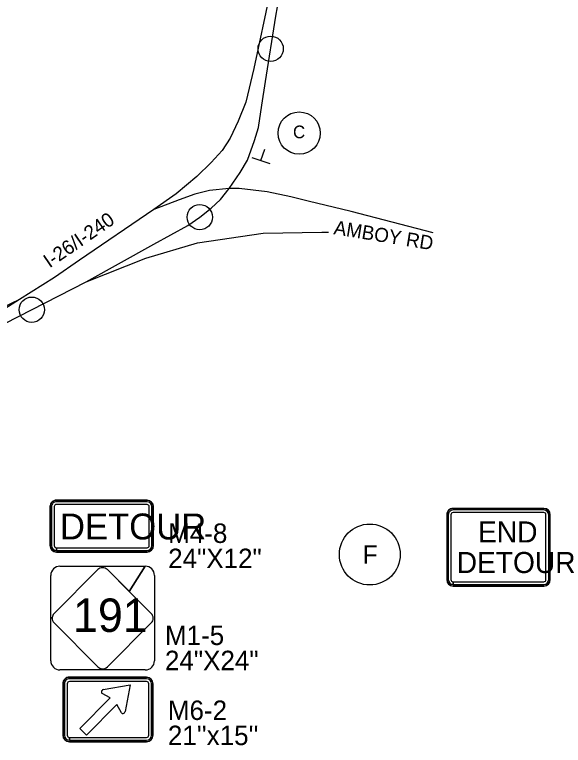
# Model space of a CAD drawing. Extents: x 886234 to 968767, y 455416 to 684046.
# Drawn here: x 916943 to 921825, y 569759 to 576255 of the extents above; entities that cross this region are included whole.
import ezdxf

# ---------------------------------------------------------------- set-up
doc = ezdxf.new("R2010")
doc.units = 0
for name, color, linetype in [('TC DEV SIGN', 7, 'Continuous'), ('TC DEV SIGN BLACK 239', 7, 'Continuous'), ('TC DEV SIGN BLACK ZERO', 7, 'Continuous'), ('TC DEV SIGN ORANGE', 7, 'Continuous'), ('TC DEV SIGN WHITE', 7, 'Continuous'), ('TC LABEL TEXT', 7, 'Continuous')]:
    doc.layers.add(name, color=color, linetype=linetype)

msp = doc.modelspace()

# ---------------------------------------------------------------- linework, layer by layer
at = {"layer": 'TC DEV SIGN'}
for p, q in [((919134.3, 574958), (919168.6, 575057.5)), ((919054.1, 574985.6), (919214.6, 574930.3))]:
    msp.add_line(p, q, dxfattribs=at)
at = {"layer": 'TC DEV SIGN BLACK 239'}
for p, q in [((917346.6, 571351.2), (917726.1, 571351.2)), ((917346.6, 571351.2), (917346.6, 571351.2)), ((917346.6, 571351.2), (918105.5, 571351.2)), ((917346.6, 571351.2), (917346.6, 571351.2)), ((917726.1, 571351.2), (918105.5, 571351.2)), ((917963.6, 571125.9), (918105.5, 571351.2)), ((917684.8, 571321.1), (917294.5, 570930.8)), ((917265.2, 570892.7), (917265.2, 571269.8)), ((917265.2, 570892.7), (917265.2, 571269.8)), ((918186.9, 571269.9), (918186.9, 570510.9)), ((918186.9, 571269.9), (918186.9, 570510.9)), ((918158.7, 570930.8), (917963.6, 571125.9)), ((917277.3, 570892.7), (917265.2, 570892.7)), ((917265.2, 570892.5), (917277.3, 570892.5)), ((917265.2, 570510.9), (917265.2, 570892.5)), ((917265.2, 570510.9), (917265.2, 570892.5)), ((917294.5, 570847.1), (917684.8, 570456.8)), ((917768.4, 570456.8), (918158.7, 570847.1)), ((918105.5, 570429.6), (917346.6, 570429.6)), ((917726.1, 570429.6), (917346.6, 570429.6)), ((918105.5, 570429.6), (917726.1, 570429.6)), ((917386.5, 570306.8), (917386.5, 569848.8)), ((917410.9, 570306.8), (917410.9, 569848.8)), ((918117.3, 570350.6), (917430.3, 570350.6)), ((918117.3, 570326.3), (917430.3, 570326.3)), ((917731.7, 570254.3), (917971.2, 570298.4)), ((917971.2, 570298.4), (917927.1, 570058.9)), ((918136.7, 569848.8), (918136.8, 570306.8)), ((918161.1, 569848.8), (918161.1, 570306.8)), ((917522.3, 569909.8), (917793.1, 570180.6)), ((917793.1, 570180.6), (917721.4, 570220.2)), ((917852.3, 570121.3), (917581.6, 569850.6)), ((917893, 570048.6), (917852.3, 570121.3)), ((917581.6, 569850.6), (917522.3, 569909.8)), ((917430.3, 569805), (917430.3, 569829.3)), ((917430.6, 569829.3), (918117.3, 569829.3)), ((917430.6, 569829.3), (917430.6, 569805)), ((917430.6, 569805), (918117.3, 569805))]:
    msp.add_line(p, q, dxfattribs=at)
msp.add_lwpolyline([(918105.5, 571351.2), (917963.6, 571125.9), (917768.4, 571321.1)], dxfattribs=at)
for centre, radius, start, end in [((917346.6, 571269.9), 81.3, 90, 180), ((917346.6, 571269.9), 81.3, 90, 180), ((917726.6, 571279.2), 59.1, 93.21024, 135), ((917726.6, 571279.2), 59.1, 45, 93.07635), ((918105.5, 571269.9), 81.3, 360, 90), ((918105.5, 571269.9), 81.3, 360, 90), ((917336.3, 570889), 59.1, 176.55952, 225), ((917336.3, 570889), 59.1, 135, 176.407), ((918116.9, 570889), 59.1, 1.92932, 45), ((918116.9, 570889), 59.1, 315, 1.73824), ((917346.6, 570510.9), 81.3, 180, 270), ((917346.6, 570510.9), 81.3, 180, 270), ((918105.5, 570510.9), 81.3, 270, 360), ((918105.5, 570510.9), 81.3, 270, 360), ((917726.6, 570498.7), 59.1, 225, 265.0473), ((917726.6, 570498.7), 59.1, 265.18148, 315)]:
    msp.add_arc(centre, radius, start, end, dxfattribs=at)
for centre, major_axis, ratio, start_param, end_param in [((917430.3, 570306.8), (43.8, 0), 0.999865, 1.570796, 3.141593), ((917430.3, 570306.8), (19.5, 0), 0.999865, 1.570796, 3.141593), ((918117.3, 570306.8), (43.8, 0), 0.999865, 0, 1.570796), ((918117.3, 570306.8), (19.5, 0), 0.999865, 0, 1.570796), ((917732.1, 570237.4), (14.6, 14.6), 0.720018, 0.96961, 3.452569), ((917910.2, 570059.3), (14.6, 14.6), 0.720018, 2.830617, 5.313577), ((917430.3, 569848.8), (43.8, 0), 0.999865, 3.141593, 4.712389), ((917430.3, 569848.8), (19.5, 0), 0.999865, 3.141593, 4.712389), ((918117.3, 569848.8), (43.8, 0), 0.999865, 4.712389, 6.283185), ((918117.3, 569848.8), (19.5, 0), 0.999865, 4.712389, 6.283185)]:
    msp.add_ellipse(centre, major_axis=major_axis, ratio=ratio, start_param=start_param, end_param=end_param, dxfattribs=at)
at = {"layer": 'TC DEV SIGN BLACK ZERO'}
for p, q in [((918121.3, 571938.5), (917314.8, 571938.5)), ((917314.8, 571936.1), (917314.8, 571936.1)), ((918121.3, 571936.1), (917314.8, 571936.1)), ((918121.3, 571924.1), (917314.8, 571924.1)), ((918121.3, 571936.1), (918121.3, 571936.1)), ((917257.2, 571880.9), (917257.2, 571535.3)), ((917259.6, 571880.9), (917259.6, 571535.3)), ((917259.6, 571880.9), (917259.6, 571880.9)), ((917271.6, 571880.9), (917271.6, 571535.3)), ((917295.6, 571880.9), (917295.6, 571535.3)), ((918121.3, 571900.1), (917314.8, 571900.1)), ((918140.5, 571535.3), (918140.5, 571880.9)), ((918164.5, 571535.3), (918164.5, 571880.9)), ((918176.5, 571880.9), (918176.6, 571880.9)), ((918176.6, 571535.3), (918176.6, 571880.9)), ((918178.9, 571535.3), (918178.9, 571880.9)), ((921650.5, 571865.9), (920844, 571865.9)), ((920844, 571863.5), (920844, 571863.5)), ((921650.5, 571863.4), (920844, 571863.5)), ((921650.5, 571863.4), (921650.5, 571863.5)), ((920786.4, 571808.3), (920786.4, 571232.3)), ((920788.8, 571808.3), (920788.7, 571232.3)), ((920788.8, 571808.3), (920788.8, 571808.3)), ((920800.8, 571808.3), (920800.8, 571232.3)), ((920824.8, 571808.3), (920824.8, 571232.3)), ((921650.5, 571851.5), (920844, 571851.5)), ((921650.5, 571827.5), (920844, 571827.5)), ((921669.7, 571232.3), (921669.7, 571808.3)), ((921693.7, 571232.3), (921693.7, 571808.3)), ((921705.7, 571808.3), (921705.7, 571808.3)), ((921705.7, 571232.3), (921705.7, 571808.3)), ((921708.1, 571232.3), (921708.1, 571808.3)), ((917259.6, 571535.3), (917259.6, 571535.3)), ((918176.6, 571535.3), (918176.5, 571535.3)), ((917314.8, 571492.1), (917314.8, 571516.1)), ((917314.8, 571477.7), (917314.8, 571480.1)), ((917314.8, 571480.1), (917314.8, 571480.1)), ((917314.9, 571480.1), (918121.3, 571480.1)), ((917314.9, 571480.1), (917314.9, 571477.7)), ((917314.9, 571477.7), (918121.3, 571477.7)), ((917315.1, 571516.1), (918121.3, 571516.1)), ((917315.1, 571516.1), (917315.1, 571492.1)), ((917315.1, 571492.1), (918121.3, 571492.1)), ((918121.3, 571480.1), (918121.3, 571480.1)), ((920788.8, 571232.3), (920788.7, 571232.3)), ((920844, 571189.1), (920844, 571213.1)), ((920844.2, 571213.1), (921650.5, 571213.1)), ((920844.2, 571213.1), (920844.2, 571189.1)), ((921705.7, 571232.3), (921705.7, 571232.3)), ((920844, 571174.7), (920844, 571177.1)), ((920844, 571177.1), (920844, 571177.1)), ((920844, 571177.1), (921650.5, 571177.1)), ((920844, 571177.1), (920844, 571174.7)), ((920844, 571174.7), (921650.5, 571174.7)), ((920844.2, 571189.1), (921650.5, 571189.1)), ((921650.5, 571177.1), (921650.5, 571177.1)), ((918117.3, 570365.2), (917430.3, 570365.2)), ((917430.3, 570362.8), (917430.3, 570362.8)), ((918117.3, 570362.7), (917430.3, 570362.8)), ((918117.3, 570362.7), (918117.3, 570362.8)), ((917371.9, 570306.8), (917371.9, 569848.8)), ((917374.3, 570306.8), (917374.3, 569848.8)), ((917374.3, 570306.8), (917374.4, 570306.8)), ((918173.3, 570306.8), (918173.3, 570306.8)), ((918173.3, 569848.8), (918173.3, 570306.8)), ((918175.7, 569848.8), (918175.7, 570306.8)), ((917374.3, 569848.8), (917374.3, 569848.8)), ((918173.3, 569848.8), (918173.2, 569848.8)), ((917430.3, 569790.4), (917430.3, 569792.8)), ((917430.3, 569792.8), (917430.3, 569792.8)), ((917430.4, 569792.8), (918117.3, 569792.8)), ((917430.4, 569792.8), (917430.4, 569790.4)), ((917430.4, 569790.4), (918117.3, 569790.4)), ((918117.3, 569792.8), (918117.3, 569792.8))]:
    msp.add_line(p, q, dxfattribs=at)
for centre, major_axis, start_param, end_param in [((917314.8, 571880.9), (57.6, 0), 1.570796, 3.141593), ((917314.8, 571880.9), (55.2, 0), 1.570796, 3.141593), ((917314.8, 571880.9), (43.2, 0), 1.570796, 3.141593), ((918121.3, 571880.9), (57.6, 0), 0, 1.570796), ((918121.3, 571880.9), (55.2, 0), 0, 1.570796), ((918121.3, 571880.9), (43.2, 0), 0, 1.570796), ((917314.8, 571880.9), (19.2, 0), 1.570796, 3.141593), ((918121.3, 571880.9), (19.2, 0), 0, 1.570796), ((920844, 571808.3), (57.6, 0), 1.570796, 3.141593), ((920844, 571808.3), (55.2, 0), 1.570796, 3.141593), ((921650.5, 571808.3), (57.6, 0), 0, 1.570796), ((921650.5, 571808.3), (55.2, 0), 0, 1.570796), ((920844, 571808.3), (43.2, 0), 1.570796, 3.141593), ((920844, 571808.3), (19.2, 0), 1.570796, 3.141593), ((921650.5, 571808.3), (43.2, 0), 0, 1.570796), ((921650.5, 571808.3), (19.2, 0), 0, 1.570796), ((917314.8, 571535.3), (57.6, 0), 3.141593, 4.712389), ((917314.8, 571535.3), (55.2, 0), 3.141593, 4.712389), ((917314.8, 571535.3), (43.2, 0), 3.141593, 4.712389), ((917314.8, 571535.3), (19.2, 0), 3.141593, 4.712389), ((918121.3, 571535.3), (43.2, 0), 4.712389, 6.283185), ((918121.3, 571535.3), (19.2, 0), 4.712389, 6.283185), ((918121.3, 571535.3), (57.6, 0), 4.712389, 6.283185), ((918121.3, 571535.3), (55.2, 0), 4.712389, 6.283185), ((920844, 571232.3), (57.6, 0), 3.141593, 4.712389), ((920844, 571232.3), (55.2, 0), 3.141593, 4.712389), ((920844, 571232.3), (43.2, 0), 3.141593, 4.712389), ((920844, 571232.3), (19.2, 0), 3.141593, 4.712389), ((921650.5, 571232.3), (43.2, 0), 4.712389, 6.283185), ((921650.5, 571232.3), (19.2, 0), 4.712389, 6.283185), ((921650.5, 571232.3), (57.6, 0), 4.712389, 6.283185), ((921650.5, 571232.3), (55.2, 0), 4.712389, 6.283185), ((917430.3, 570306.8), (58.4, 0), 1.570796, 3.141593), ((917430.3, 570306.8), (56, 0), 1.570796, 3.141593), ((918117.3, 570306.8), (58.4, 0), 0, 1.570796), ((918117.3, 570306.8), (56, 0), 0, 1.570796), ((917430.3, 569848.8), (58.4, 0), 3.141593, 4.712389), ((917430.3, 569848.8), (56, 0), 3.141593, 4.712389), ((918117.3, 569848.8), (58.4, 0), 4.712389, 6.283185), ((918117.3, 569848.8), (56, 0), 4.712389, 6.283185)]:
    msp.add_ellipse(centre, major_axis=major_axis, ratio=0.999865, start_param=start_param, end_param=end_param, dxfattribs=at)
at = {"layer": 'TC DEV SIGN ORANGE'}
for p, q in [((918121.3, 571938.5), (917314.8, 571938.5)), ((917257.2, 571880.9), (917257.2, 571535.3)), ((918178.9, 571535.3), (918178.9, 571880.9)), ((921650.5, 571865.9), (920844, 571865.9)), ((920786.4, 571808.3), (920786.4, 571232.3)), ((921708.1, 571232.3), (921708.1, 571808.3)), ((917314.8, 571477.7), (918121.3, 571477.7)), ((920844, 571174.7), (921650.5, 571174.7))]:
    msp.add_line(p, q, dxfattribs=at)
for centre, start_param, end_param in [((917314.8, 571880.9), 1.570796, 3.141593), ((918121.3, 571880.9), 0, 1.570796), ((920844, 571808.3), 1.570796, 3.141593), ((921650.5, 571808.3), 0, 1.570796), ((917314.8, 571535.3), 3.141593, 4.712389), ((918121.3, 571535.3), 4.712389, 6.283185), ((920844, 571232.3), 3.141593, 4.712389), ((921650.5, 571232.3), 4.712389, 6.283185)]:
    msp.add_ellipse(centre, major_axis=(57.6, 0), ratio=0.999865, start_param=start_param, end_param=end_param, dxfattribs=at)
at = {"layer": 'TC DEV SIGN WHITE'}
for p, q in [((917294.5, 570930.8), (917684.8, 571321.1)), ((917684.8, 571321.1), (917294.5, 570930.8)), ((917768.4, 571321.1), (918158.7, 570930.8)), ((917768.4, 571321.1), (917768.4, 571321.1)), ((918158.7, 570930.8), (917768.4, 571321.1)), ((917277.3, 570892.5), (917277.3, 570892.5)), ((917684.8, 570456.8), (917294.5, 570847.1)), ((917294.5, 570847.1), (917684.8, 570456.8)), ((918158.7, 570847.1), (917768.4, 570456.8)), ((917768.4, 570456.8), (918158.7, 570847.1)), ((918117.3, 570365.2), (917430.3, 570365.2)), ((917371.9, 570306.8), (917371.9, 569848.8)), ((918175.7, 569848.8), (918175.7, 570306.8)), ((917430.3, 569790.4), (918117.3, 569790.4))]:
    msp.add_line(p, q, dxfattribs=at)
for points in [[(917723.4, 571338.3), (917723.3, 571338.3)], [(917277.3, 570892.7), (917277.3, 570892.7), (917277.3, 570892.5)], [(918176, 570890.7), (918176, 570890.9)], [(917721.5, 570439.7), (917721.6, 570439.7)]]:
    msp.add_lwpolyline(points, dxfattribs=at)
for centre, start, end in [((917726.6, 571279.2), 93.21024, 135), ((917726.6, 571279.2), 93.21024, 135), ((917726.6, 571279.2), 45, 93.07635), ((917726.6, 571279.2), 45, 93.07635), ((917336.3, 570889), 176.55952, 225), ((917336.3, 570889), 176.56019, 225), ((917336.3, 570889), 135, 176.407), ((917336.3, 570889), 135, 176.407), ((918116.9, 570889), 1.92932, 45), ((918116.9, 570889), 1.92932, 45), ((918116.9, 570889), 315, 1.73824), ((918116.9, 570889), 315, 1.73824), ((917726.6, 570498.7), 225, 265.0473), ((917726.6, 570498.7), 225, 265.0473), ((917726.6, 570498.7), 265.18148, 315), ((917726.6, 570498.7), 265.18148, 315)]:
    msp.add_arc(centre, 59.1, start, end, dxfattribs=at)
for centre, start_param, end_param in [((917430.3, 570306.8), 1.570796, 3.141593), ((918117.3, 570306.8), 0, 1.570796), ((917430.3, 569848.8), 3.141593, 4.712389), ((918117.3, 569848.8), 4.712389, 6.283185)]:
    msp.add_ellipse(centre, major_axis=(58.4, 0), ratio=0.999865, start_param=start_param, end_param=end_param, dxfattribs=at)
at = {"layer": 'TC LABEL TEXT'}
for points in [[(919930.6, 577786.7), (919533.9, 577156.8), (919427.5, 576967.7), (919299.6, 576707.5), (919266.1, 576610.9), (919217.3, 576460.6), (919070.9, 575776.9), (918999.5, 575476.4), (918932, 575307.3), (918860.6, 575157.1), (918789.3, 575048.1), (918691.7, 574939.2), (918564, 574815.2), (918380.1, 574661.2), (918182.4, 574523.9)], [(918853.1, 574710), (918950.7, 574852.8), (919014.6, 574961.7), (919078.4, 575134.5), (919112.2, 575251), (919142.2, 575450.1), (919176, 575660.5), (919265.7, 576242.5), (919312.8, 576492.5), (919345.5, 576597.6), (919378.1, 576700.3)], [(917580.4, 573879.8), (918181.1, 574214.2), (918485.2, 574379.5), (918590.3, 574454.6), (918691.7, 574533.5), (918774.3, 574612.4), (918853.1, 574710)], [(918853.1, 574710), (918676.7, 574691.2), (918545.3, 574657.4), (918406.3, 574608.6), (918182.4, 574523.9)], [(920667.2, 574314), (919936.1, 574504.3), (919553.9, 574596.9), (919401.3, 574634.9), (919191, 574680), (918939.5, 574710), (918853.1, 574710)], [(918182.4, 574523.9), (917520.3, 574071.4), (917298.8, 573917.4), (916987.6, 573721.2)], [(918182.4, 574523.9), (917520.3, 574071.4), (917298.8, 573917.4), (916987.6, 573721.2)], [(917580.4, 573879.8), (918110.4, 574091.1), (918571.5, 574225.4), (919153.5, 574311.8), (919674.8, 574320.9), (919735.2, 574319.9)], [(916611.7, 573384), (917580.4, 573879.8)], [(916987.6, 573721.2), (916281, 573386.1), (916160.9, 573346), (915305.2, 573136)], [(916987.6, 573721.2), (916649.3, 573507.9), (916237.7, 573306.1), (915898.4, 573162.3), (915357.7, 572982)]]:
    msp.add_lwpolyline(points, dxfattribs=at)
for centre, radius in [((919220.9, 575951.5), 112.5), ((919220.9, 575951.5), 112.5), ((919474.5, 575201.5), 188.1), ((918590.3, 574454.6), 112.5), ((918590.3, 574454.6), 112.5), ((917096, 573631.9), 112.5), ((917096, 573631.9), 112.5), ((920102.7, 571455.5), 270.9)]:
    msp.add_circle(centre, radius, dxfattribs=at)

# ---------------------------------------------------------------- texts
at = {"layer": 'TC DEV SIGN BLACK 239'}
msp.add_text('191', height=297.3, rotation=360, dxfattribs=at).set_placement((917463.4, 570767.2))
at = {"layer": 'TC DEV SIGN BLACK ZERO'}
for s, height, p in [('DETOUR', 230.4, (917346.8, 571589.4)), ('M4-8', 172.8, (918309.3, 571558.4)), ('END', 187.2, (921065.8, 571562.4)), ('24"X12"', 172.8, (918309.3, 571334.9)), ('DETOUR', 187.2, (920875.9, 571290.9)), ('M1-5', 172.8, (918280.9, 570650.9)), ('24"X24"', 172.8, (918280.9, 570427.4)), ('M6-2', 172.8, (918306.6, 569984.7)), ("21''x15''", 172.8, (918306.6, 569761.2))]:
    msp.add_text(s, height=height, rotation=360, dxfattribs=at).set_placement(p)
at = {"layer": 'TC LABEL TEXT'}
for s, height, p in [('C', 112.5, (919419.4, 575156)), ('F', 162, (920040.1, 571374.5))]:
    msp.add_text(s, height=height, dxfattribs=at).set_placement(p)
for s, rotation, p in [('I-26/I-240', 34.49534, (917254.1, 573998.1)), ('AMBOY RD', 350.74174, (919776.2, 574303.6))]:
    msp.add_text(s, height=125, rotation=rotation, dxfattribs=at).set_placement(p)

doc.saveas('drawing.dxf')
